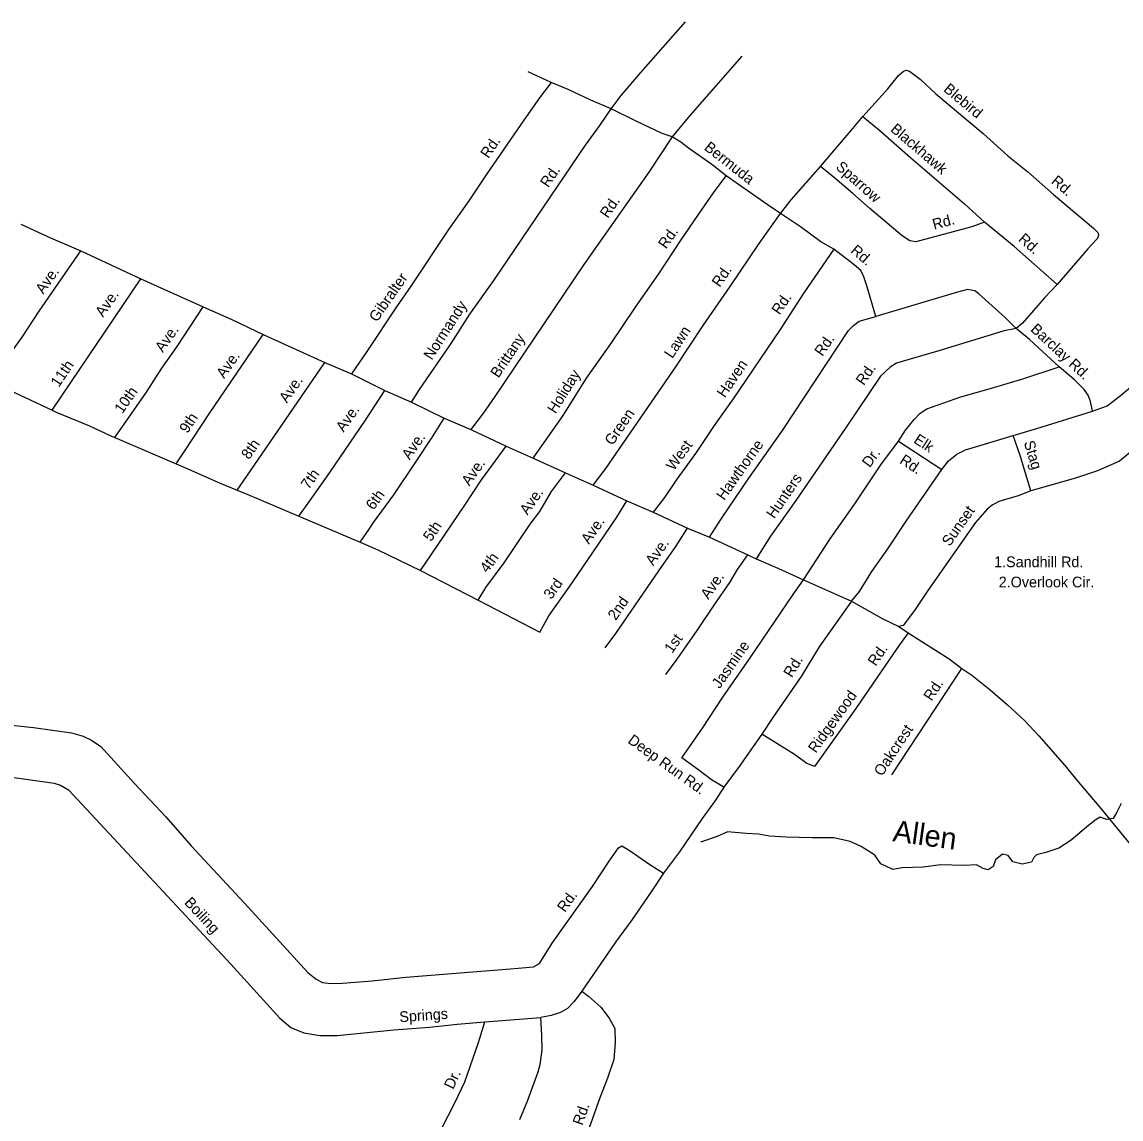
# Model space of a CAD drawing. Extents: x 2104537 to 2336408, y 34176 to 229611.
# Drawn here: x 2272785 to 2280477, y 95887 to 103563 of the extents above; entities that cross this region are included whole.
import ezdxf

# ---------------------------------------------------------------- set-up
doc = ezdxf.new("R2010")
doc.units = 0
for name, color, linetype in [('Exist Hydrographic Creek Single Shore', 7, 'Continuous'), ('Exist Road Non-System Type 51', 7, 'Continuous'), ('Exist Road Non-System Type 51 Label', 7, 'Continuous'), ('Old_Level_32', 7, 'Continuous')]:
    doc.layers.add(name, color=color, linetype=linetype)

msp = doc.modelspace()

# ---------------------------------------------------------------- linework, layer by layer
at = {"layer": 'Exist Hydrographic Creek Single Shore'}
msp.add_lwpolyline([(2280478.4, 98094), (2280448.1, 98033.4), (2280422.1, 97990.1), (2280374.5, 97981.4), (2280331.2, 97998.7), (2280296.6, 97977.1), (2280236, 97929.5), (2280127.8, 97838.5), (2280041.2, 97782.3), (2279950.3, 97752), (2279885.4, 97734.6), (2279868.1, 97717.3), (2279850.8, 97682.7), (2279785.9, 97669.7), (2279720.9, 97687), (2279686.3, 97730.3), (2279647.4, 97739), (2279599.7, 97700), (2279582.4, 97652.4), (2279547.8, 97630.7), (2279513.2, 97639.4), (2279465.6, 97665.4), (2279379, 97661), (2279214.5, 97665.4), (2279093.3, 97648), (2278946.2, 97643.7), (2278879.1, 97632.9), (2278796.8, 97671.9), (2278753.6, 97732.5), (2278658.3, 97793.1), (2278580.4, 97827.7), (2278467.9, 97853.7), (2278316.4, 97853.7), (2278134.6, 97858), (2278017.7, 97866.7), (2277939.8, 97879.7), (2277853.3, 97884), (2277723.4, 97897), (2277649.8, 97862.4), (2277533, 97823.4)], dxfattribs=at)
at = {"layer": 'Exist Road Non-System Type 51'}
for p, q in [((2276488.4, 103140.2), (2276327.4, 103213.2)), ((2273196.9, 101960.8), (2273616.6, 101764.8)), ((2273616.6, 101764.8), (2274052.4, 101568.7)), ((2274472.2, 101376.3), (2274904, 101180.3)), ((2274904, 101180.3), (2275090.8, 101100)), ((2275090.8, 101100), (2275325.7, 100984.3)), ((2275325.7, 100984.3), (2275510.7, 100902)), ((2275510.7, 100902), (2275739.5, 100790)), ((2275739.5, 100790), (2275926.3, 100711.6)), ((2275926.3, 100711.6), (2276173.3, 100593.7)), ((2273434.7, 100655), (2273865.4, 100471.5)), ((2278919.2, 100630.3), (2279223, 100431.3)), ((2276173.3, 100593.7), (2276363.9, 100511.6)), ((2276363.9, 100511.6), (2276588.9, 100407.5)), ((2276588.9, 100407.5), (2276782.1, 100321.2)), ((2276782.1, 100321.2), (2277019.1, 100211.3)), ((2277019.1, 100211.3), (2277203.6, 100133.3)), ((2274723.7, 100105.1), (2275153.2, 99922)), ((2277203.6, 100133.3), (2277442.5, 100021.1)), ((2277442.5, 100021.1), (2277597.1, 99958.7)), ((2277597.1, 99958.7), (2277864.4, 99833.2)), ((2277864.4, 99833.2), (2277924.5, 99805.5)), ((2275575.3, 99724.4), (2275977.1, 99516)), ((2278254, 99658.7), (2278591.2, 99509.6)), ((2278923.1, 99332.6), (2278987.5, 99289)), ((2278872.6, 98294.1), (2279363.9, 99038.7)), ((2276023.9, 96566.8), (2276415.8, 96596.3))]:
    msp.add_line(p, q, dxfattribs=at)
for points in [[(2276909.9, 102954.3), (2276979, 103048.8), (2277115.6, 103208.2), (2277428.4, 103562.7)], [(2277822.7, 103322.5), (2277458.5, 102909), (2277335.9, 102760.1)], [(2278670.4, 102902.1), (2278844.7, 103095.5), (2278919.9, 103188.2), (2278951.6, 103216.5), (2278971.5, 103226.6), (2278997.6, 103218.9), (2279070.3, 103163.7), (2279181.2, 103058.9), (2279511.7, 102783.5), (2279685.2, 102625.3), (2279826.1, 102514.7), (2280005.4, 102356.1), (2280283.6, 102120.8), (2280311.9, 102093), (2280317.3, 102083.7), (2280320.1, 102074.8), (2280318.2, 102058.8), (2280308.3, 102042.9), (2280245.1, 101976.2), (2280029.3, 101726.5)], [(2276488.4, 103140.2), (2276407.2, 103031.6), (2276296.6, 102874.6), (2276038.2, 102500.4), (2275911.8, 102311.3), (2275769.5, 102110), (2275507.4, 101713.9), (2275406.5, 101568.9), (2275199.4, 101257), (2275090.8, 101100)], [(2276909.9, 102954.3), (2276767.4, 103015.1), (2276608.8, 103089.4), (2276488.4, 103140.2)], [(2275510.7, 100902), (2275567.6, 100990.4), (2275788.9, 101312.2), (2275920.8, 101517.3), (2276086.8, 101754.9), (2276728.2, 102700.7), (2276828.9, 102837.5), (2276909.9, 102954.3)], [(2277335.9, 102760.1), (2277265.5, 102783.5), (2277088.6, 102865.9), (2276909.9, 102954.3)], [(2278373.6, 102551.2), (2278601.2, 102817.5), (2278670.4, 102902.1)], [(2278670.4, 102902.1), (2278789.5, 102803), (2279007.2, 102611.2), (2279382.2, 102290.7), (2279521.4, 102161.7)], [(2277335.9, 102760.1), (2277172, 102512.4), (2276718.1, 101866.7), (2276090.3, 100935.1), (2276015.1, 100828.3), (2275926.3, 100711.6)], [(2277714.4, 102485.5), (2277613.6, 102564.5), (2277450.4, 102679.2), (2277396.1, 102720.6), (2277335.9, 102760.1)], [(2278094.7, 102223), (2278169.7, 102317.7), (2278373.6, 102551.2)], [(2279521.4, 102161.7), (2279433.5, 102129), (2279040.5, 102023.4), (2278998.3, 102031.1), (2278946.2, 102066.5), (2278720.3, 102258.5), (2278601.3, 102363.5), (2278474.4, 102470.2), (2278373.6, 102551.2)], [(2276363.9, 100511.6), (2276573.4, 100809.3), (2276737.2, 101070.9), (2276907.1, 101310.4), (2277078.4, 101567.8), (2277246.3, 101807.3), (2277394.3, 102030.8), (2277520.6, 102216), (2277625.5, 102366.5), (2277714.4, 102485.5)], [(2278094.7, 102223), (2278000.2, 102286.2), (2277714.4, 102485.5)], [(2272777.1, 102149), (2272984.2, 102052.8), (2273196.9, 101960.8)], [(2276782.1, 100321.2), (2276870.6, 100438.2), (2277360.3, 101150.4), (2277551.8, 101438), (2277741.5, 101711.9), (2277944.4, 102013.7), (2278094.7, 102223)], [(2278467.1, 101972.4), (2278376.3, 102025.4), (2278241.8, 102124.1), (2278094.7, 102223)], [(2280029.3, 101726.5), (2279729.1, 101991.4), (2279521.4, 102161.7)], [(2272570.6, 101043.2), (2272639.6, 101149), (2272667.8, 101192.3), (2272786.4, 101357.3), (2272906.7, 101538.3), (2273196.9, 101960.8)], [(2278467.1, 101972.4), (2278251.8, 101660.4), (2278092.2, 101410.9), (2277762.4, 100926.2), (2277630.2, 100738.8), (2277499.8, 100543.8), (2277369.4, 100364.6), (2277282.7, 100235.7), (2277203.6, 100133.3)], [(2278761.1, 101501), (2278697.4, 101716.4), (2278676.6, 101780.1), (2278656.5, 101824.1), (2278610, 101863.4), (2278467.1, 101972.4)], [(2272997.1, 100846.4), (2273064.9, 100947), (2273616.6, 101764.8)], [(2279744.2, 101417.8), (2279667.3, 101495.3), (2279481.9, 101661.3), (2279453.8, 101681.2), (2279403.8, 101690.7), (2279331.6, 101672), (2278761.1, 101501)], [(2280029.3, 101726.5), (2279942.2, 101631.4), (2279787.9, 101454.3), (2279744.2, 101417.8)], [(2273434.7, 100655), (2273500.1, 100749), (2273655.8, 100973.1), (2273764.4, 101140), (2273871, 101293.1), (2274052.4, 101568.7)], [(2274052.4, 101568.7), (2274253.1, 101480.2), (2274472.2, 101376.3)], [(2280277.3, 100838.7), (2280379.1, 100877.7), (2280470.6, 100946.5), (2280688.3, 101129.6), (2280899.1, 101294.5), (2281147.4, 101496.7), (2281254.6, 101577.6)], [(2277597.1, 99958.7), (2277680, 100089.3), (2277873.4, 100371), (2278108.5, 100705.3), (2278570.3, 101403.3), (2278605.8, 101439.4), (2278643.4, 101470.1), (2278761.1, 101501)], [(2279744.2, 101417.8), (2279658.3, 101401), (2279201.6, 101260.9), (2278984, 101199.2), (2278906.1, 101174.4), (2278862.6, 101148), (2278793.2, 101085.4), (2278552.4, 100726.9), (2278201, 100214.1), (2278023.4, 99964.3), (2277924.5, 99805.5)], [(2280044.8, 101148.6), (2279836.9, 101340.5), (2279744.2, 101417.8)], [(2273865.4, 100471.5), (2273925.4, 100562.7), (2274095.4, 100821), (2274472.2, 101376.3)], [(2274291.9, 100287.4), (2274358.7, 100384.8), (2274904, 101180.3)], [(2278919.2, 100630.3), (2278968.6, 100706.8), (2279029.7, 100781.4), (2279071.6, 100825.8), (2279117.1, 100856.1), (2279356.5, 100940.4), (2279569.9, 101000.3), (2279789.3, 101066.2), (2280044.8, 101148.6)], [(2281368, 101200.5), (2281254.8, 101111.5), (2281104, 100984.2), (2280941.2, 100854.8), (2280792.1, 100747.4), (2280660.3, 100647.6), (2280466.4, 100490.3), (2280313.2, 100423.1), (2280159.7, 100371.6), (2279846.4, 100282.8)], [(2280277.3, 100838.7), (2280262.8, 100906.6), (2280248.3, 100952.4), (2280219.9, 100992), (2280151.6, 101057.6), (2280044.8, 101148.6)], [(2272570.6, 101043.2), (2272615.4, 101023.7), (2272997.1, 100846.4)], [(2274723.7, 100105.1), (2274799.5, 100212.6), (2274939.1, 100410.8), (2275189.5, 100777), (2275325.7, 100984.3)], [(2272997.1, 100846.4), (2273025, 100833.4), (2273258, 100737.4), (2273406.6, 100667), (2273434.7, 100655)], [(2275153.2, 99922), (2275215.7, 100014.3), (2275246.2, 100059.5), (2275388.4, 100254.8), (2275540.3, 100480.2), (2275658.6, 100661), (2275739.5, 100790)], [(2279722.9, 100669.6), (2279888.5, 100717.3), (2280277.3, 100838.7)], [(2278254, 99658.7), (2278441.6, 99946.1), (2278615.2, 100191.7), (2278796.6, 100463.4), (2278919.2, 100630.3)], [(2279223, 100431.3), (2279270.5, 100491.7), (2279328.1, 100538.1), (2279389.7, 100568.8), (2279722.9, 100669.6)], [(2279846.4, 100282.8), (2279772.1, 100530.3), (2279722.9, 100669.6)], [(2275575.3, 99724.4), (2275648.3, 99835.2), (2275885.2, 100181.3), (2276001.5, 100358.2), (2276173.3, 100593.7)], [(2273865.4, 100471.5), (2273930.7, 100443.7), (2274171.7, 100335.7), (2274291.9, 100287.4)], [(2275977.1, 99516), (2276032.6, 99604.8), (2276158.9, 99777.8), (2276342.3, 100049.5), (2276409.6, 100137.8), (2276492.3, 100276.6), (2276588.9, 100407.5)], [(2278591.2, 99509.6), (2278647, 99578), (2278733.7, 99717.1), (2278846.3, 99876), (2278972.4, 100069), (2279223, 100431.3)], [(2274291.9, 100287.4), (2274366.3, 100257.5), (2274723.7, 100105.1)], [(2279846.4, 100282.8), (2279756.8, 100248.1), (2279621.2, 100206.8), (2279575.5, 100182.4), (2279540.8, 100154.9), (2279458.3, 100059.4), (2279124.7, 99584.6), (2279032.1, 99443.7), (2278953.1, 99340.9), (2278923.1, 99332.6)], [(2275977.1, 99516), (2276410.1, 99294.3), (2276472.2, 99406.7), (2276614.5, 99607.7), (2276740.8, 99792.9), (2276948.1, 100098.8), (2277019.1, 100211.3)], [(2276866.2, 99183.9), (2276941.2, 99284.8), (2277241.3, 99721.5), (2277361.7, 99892.4), (2277442.5, 100021.1)], [(2275153.2, 99922), (2275276, 99869.6), (2275575.3, 99724.4)], [(2277292, 98997.9), (2277371.1, 99104.7), (2277511.1, 99304), (2277629.6, 99482.8), (2277738.3, 99639.8), (2277793.5, 99730.6), (2277864.4, 99833.2)], [(2277924.5, 99805.5), (2278075.5, 99740.9), (2278254, 99658.7)], [(2277697.3, 98207.5), (2277610.7, 98261), (2277522.1, 98328), (2277403.4, 98412.9), (2277547.4, 98620.4), (2277689.4, 98837.4), (2277876.9, 99107.1), (2278186.9, 99563.9), (2278254, 99658.7)], [(2278591.2, 99509.6), (2278364.3, 99189.5), (2278238.3, 98982.3), (2278044.7, 98703), (2277963.9, 98579.9)], [(2278591.2, 99509.6), (2278810.6, 99387.6), (2278923.1, 99332.6)], [(2278987.5, 99289), (2278914.4, 99188.4), (2278620.4, 98759.8), (2278331.8, 98353.4), (2278277.8, 98374.7), (2278193.1, 98438), (2277963.9, 98579.9)], [(2278987.5, 99289), (2279274.9, 99105.7), (2279363.9, 99038.7)], [(2279363.9, 99038.7), (2279434.2, 98993.1), (2279561.1, 98890.3), (2279682.1, 98785.6), (2279802.9, 98672.7), (2279901.9, 98567.5), (2280083.9, 98359.3), (2280166.9, 98258), (2280336.6, 98059.6), (2280654.2, 97672.3), (2281671.3, 96459.7), (2281987, 96074.4), (2282348.5, 95649.9), (2282621.7, 95324.2), (2282727.1, 95191.3)], [(2272580.9, 98655.4), (2272865, 98625.9), (2273131.3, 98588.7), (2273213.9, 98565.4), (2273271.7, 98537.7), (2273336.5, 98492.5), (2273572.9, 98234.4), (2273792.8, 98000.6), (2273968.6, 97798.1), (2274342.4, 97397.6), (2274786.7, 96911.4), (2274843.2, 96864.1), (2274887.4, 96842.6), (2274947.6, 96835.2), (2275027.7, 96837.6), (2275235.3, 96853.6), (2275471, 96879.9), (2276204.6, 96936.3), (2276364.6, 96951.9), (2276406.4, 96974), (2276497, 97117), (2276777.6, 97513.4), (2276895.8, 97690.5), (2276960.9, 97783.1), (2276982.8, 97797.4), (2277035, 97767.6), (2277180.1, 97667), (2277274.7, 97605.8)], [(2277963.9, 98579.9), (2277803.7, 98352.7), (2277697.3, 98207.5)], [(2271082.3, 98494), (2271210.5, 98473.5), (2271634.9, 98421.3), (2272183.6, 98346.1), (2272434, 98318.4), (2272662.3, 98284.4), (2273010.7, 98237.4), (2273054.7, 98221.8), (2273111.2, 98190.5), (2274246.3, 96970.7), (2274589.6, 96591.8), (2274666.1, 96526.7), (2274758.9, 96489.5), (2274869.1, 96470.3), (2274990.8, 96471.5), (2275388.8, 96511.1), (2275638.4, 96529.3), (2275832.1, 96551.1), (2276023.9, 96566.8)], [(2277697.3, 98207.5), (2277638.1, 98117.1), (2277545.4, 97988.3), (2277387.1, 97756.8), (2277274.7, 97605.8)], [(2277274.7, 97605.8), (2277193.9, 97483.4), (2277055.5, 97282), (2276939, 97124.8), (2276704.1, 96780.7)], [(2276704.1, 96780.7), (2276752.6, 96743.3), (2276837.1, 96670.2), (2276896, 96592.6), (2276934.6, 96520.7), (2276937.3, 96420.9), (2276928.4, 96302.7), (2276883.6, 96172.4), (2276829.1, 96034), (2276764.6, 95851.5), (2276680.4, 95654.7), (2276603.7, 95500), (2276515.5, 95333.1), (2276379.3, 95126.2), (2276257.5, 94896.9), (2276005, 94478.6)], [(2276704.1, 96780.7), (2276648.9, 96708.3), (2276603.4, 96659.9), (2276553.6, 96631.7), (2276489.9, 96611), (2276415.8, 96596.3)], [(2275326.9, 95136.6), (2275484.6, 95403.8), (2275718.8, 95813.9), (2275817.3, 96004.9), (2275883.9, 96145.7), (2275981.4, 96422.3), (2276023.9, 96566.8)], [(2276270.5, 95882.4), (2276325.3, 96018.8), (2276397.3, 96216.2), (2276412.8, 96268.3), (2276425.9, 96368.1), (2276422.9, 96472.2), (2276415.8, 96596.3)]]:
    msp.add_lwpolyline(points, dxfattribs=at)

# ---------------------------------------------------------------- texts
at = {"layer": 'Exist Road Non-System Type 51 Label'}
for s, rotation, p in [('Blebird', 320.20925, (2279229.2, 103082.9)), ('Blackhawk', 319.48092, (2278858.2, 102803.3)), ('Rd.', 55.36656, (2276049.4, 102603.3)), ('Bermuda', 321.90854, (2277554.1, 102673.7)), ('Rd.', 55.36656, (2276467.6, 102399.3)), ('Sparrow', 318.58987, (2278475.7, 102539.8)), ('Rd.', 319.77731, (2279983.2, 102439.3)), ('Rd.', 55.36656, (2276885.9, 102184.6)), ('Rd.', 15.03871, (2279168.7, 102108.8)), ('Rd.', 55.36656, (2277293.4, 101969.9)), ('Rd.', 318.57994, (2279753.4, 102035.6)), ('Rd.', 319.80283, (2278579.4, 101953.7)), ('Rd.', 55.36656, (2277668.8, 101701.6)), ('Ave.', 55.0011, (2272934.7, 101653.8)), ('Gibralter', 55.17737, (2275269.5, 101458.1)), ('Ave.', 55.0011, (2273353, 101492.7)), ('Normandy', 57.25889, (2275653.2, 101192.2)), ('Rd.', 55.36656, (2278087, 101508.4)), ('Ave.', 55.0011, (2273771.2, 101245.8)), ('Brittany', 56.02767, (2276120.1, 101067.3)), ('Lawn', 56.33785, (2277336.6, 101203.6)), ('Barclay Rd.', 317.27946, (2279838.5, 101406)), ('Rd.', 55.36656, (2278387.3, 101218.5)), ('Ave.', 55.0011, (2274200.2, 101063.4)), ('11th', 55.99376, (2273042.7, 101002)), ('Haven', 55.76674, (2277704.3, 100928.3)), ('Rd.', 55.36656, (2278676.8, 101014.6)), ('Holiday', 57.94342, (2276519.9, 100816.6)), ('10th', 55.19162, (2273487.3, 100817)), ('Ave.', 55.0011, (2274639.9, 100891.6)), ('Ave.', 55.0011, (2275036.7, 100687.7)), ('Green', 55.48996, (2276918.5, 100594.6)), ('9th', 56.64439, (2273943.5, 100679.6)), ('8th', 55.57093, (2274375.4, 100496.2)), ('Ave.', 55.0011, (2275497.8, 100494.4)), ('West', 53.96065, (2277347.2, 100417.7)), ('Hawthorne', 54.88778, (2277700.1, 100210)), ('Elk', 326.77066, (2279020.1, 100623)), ('Stag', 286.71019, (2279796.1, 100621.3)), ('Dr.', 53.69688, (2278718.3, 100440)), ('Rd.', 326.77066, (2278922.1, 100480)), ('Ave.', 55.0011, (2275916.1, 100311.9)), ('7th', 54.83503, (2274791.6, 100287)), ('Hunters', 55.58394, (2278050.8, 100082)), ('6th', 53.95564, (2275245.8, 100142.6)), ('Ave.', 55.0011, (2276323.6, 100108)), ('Sunset', 54.91052, (2279278.4, 99888.8)), ('Ave.', 55.0011, (2276752.6, 99904)), ('5th', 55.604, (2275648.2, 99922.2)), ('Ave.', 55.0011, (2277203, 99753.8)), ('4th', 53.86917, (2276043.2, 99702.8)), ('Ave.', 55.0011, (2277589.1, 99517.6)), ('3rd', 54.69909, (2276490.3, 99517.4)), ('2nd', 55.51141, (2276940.9, 99371.3)), ('1st', 54.92845, (2277335.4, 99139.5)), ('Jasmine', 55.17494, (2277668.5, 98893.6)), ('Rd.', 55.55799, (2278760.2, 99050.5)), ('Rd.', 58.69086, (2278173.4, 98970.3)), ('Rd.', 56.58577, (2279151.6, 98806.3)), ('Ridgewood', 54.62132, (2278342, 98441.6)), ('Oakcrest', 56.58577, (2278804.6, 98280.4)), ('Deep Run Rd.', 324.42131, (2277019.6, 98522.4)), ('Rd.', 54.7134, (2276586, 97327.8)), ('Boiling', 312.93958, (2273916.5, 97397.4)), ('Springs', 4.15967, (2275429.2, 96563.4)), ('Dr.', 64.65331, (2275803, 96089.8)), ('Rd.', 70.5237, (2276707.4, 95837.3))]:
    msp.add_text(s, height=75, rotation=rotation, dxfattribs=at).set_placement(p)
for s, p in [('1.Sandhill Rd.', (2279589.2, 99747.8)), ('2.Overlook Cir.', (2279621.4, 99606.6))]:
    msp.add_text(s, height=75, dxfattribs=at).set_placement(p)
at = {"layer": 'Old_Level_32'}
msp.add_text('Allen', height=150, rotation=352.17685, dxfattribs=at).set_placement((2278874.1, 97831))

doc.saveas('drawing.dxf')
